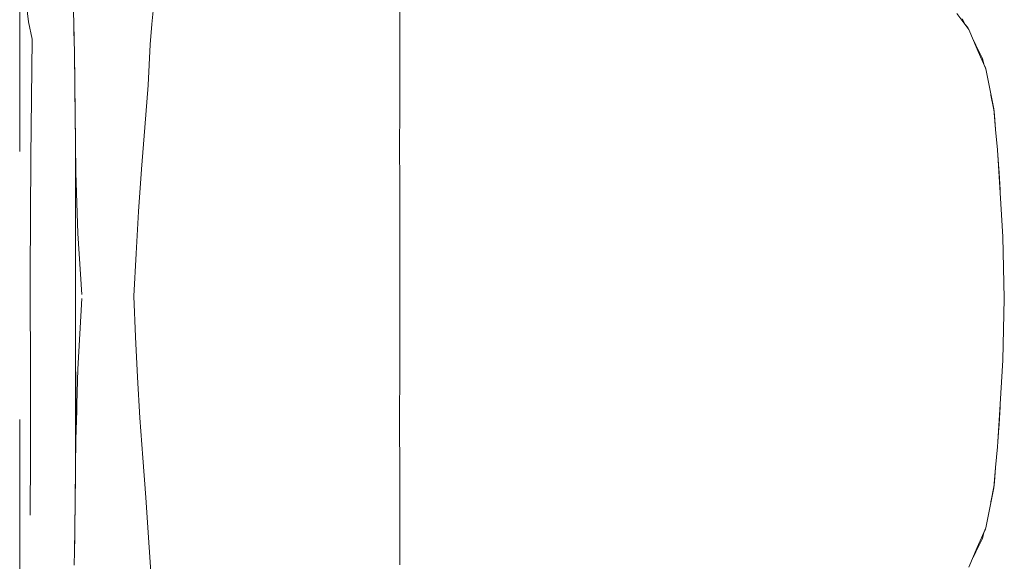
# Model space of a CAD drawing. Header units: millimetres. Extents: x -261 to 187, y -214 to 106.
# Tile 757 of 1056: x -204.843 to -204.071, y 9.915 to 10.34. Entities that reach past the tile are written whole.
import ezdxf

# ---------------------------------------------------------------- set-up
doc = ezdxf.new("R2010")
doc.units = ezdxf.units.MM
doc.header["$LTSCALE"] = 0.005
doc.header["$MEASUREMENT"] = 0
doc.layers.add('IFC-Elemento de mobília-Contorno', color=9, linetype='Continuous', lineweight=5)

msp = doc.modelspace()

# ---------------------------------------------------------------- linework, layer by layer
at = {"layer": 'IFC-Elemento de mobília-Contorno', "lineweight": 5}
for p, q in [((-204.84283, 10.23643), (-204.84272, 10.38986)), ((-204.54495, 10.37241), (-204.54495, 10.33957)), ((-204.83754, 10.35121), (-204.83586, 10.33813)), ((-204.73918, 10.33625), (-204.73779, 10.35199)), ((-204.80061, 10.34642), (-204.80036, 10.33622)), ((-204.10827, 10.34469), (-204.10353, 10.33836)), ((-204.83586, 10.33813), (-204.83307, 10.32448)), ((-204.80036, 10.33622), (-204.79999, 10.31309)), ((-204.80034, 10.33496), (-204.80033, 10.33437)), ((-204.74056, 10.3205), (-204.73918, 10.33625)), ((-204.54495, 10.30343), (-204.54495, 10.33957)), ((-204.10393, 10.34062), (-204.10129, 10.33544)), ((-204.10353, 10.33836), (-204.09879, 10.33202)), ((-204.10144, 10.33574), (-204.09939, 10.33318)), ((-204.10129, 10.33544), (-204.10117, 10.3352)), ((-204.80033, 10.33437), (-204.80009, 10.31947)), ((-204.09939, 10.33318), (-204.09901, 10.33232)), ((-204.09879, 10.33202), (-204.09218, 10.31664)), ((-204.83422, 10.23197), (-204.83307, 10.32448)), ((-204.74131, 10.30447), (-204.74056, 10.3205)), ((-204.09564, 10.32469), (-204.09338, 10.31989)), ((-204.09548, 10.32433), (-204.0934, 10.31992)), ((-204.09548, 10.32433), (-204.09218, 10.31664)), ((-204.0934, 10.31991), (-204.09074, 10.3147)), ((-204.09338, 10.31989), (-204.09074, 10.3147)), ((-204.79999, 10.31309), (-204.79971, 10.29224)), ((-204.79998, 10.31219), (-204.79997, 10.31188)), ((-204.79997, 10.31188), (-204.79968, 10.28988)), ((-204.09218, 10.31664), (-204.08556, 10.30125)), ((-204.09218, 10.31664), (-204.08887, 10.30894)), ((-204.09074, 10.3147), (-204.08811, 10.30952)), ((-204.74206, 10.28843), (-204.74131, 10.30447)), ((-204.08811, 10.30952), (-204.08714, 10.30493)), ((-204.08728, 10.30561), (-204.08586, 10.30236)), ((-204.54495, 10.26762), (-204.54495, 10.30343)), ((-204.08586, 10.30236), (-204.0857, 10.30158)), ((-204.08586, 10.30236), (-204.0857, 10.30158)), ((-204.08556, 10.30125), (-204.084, 10.2934)), ((-204.79968, 10.28988), (-204.79937, 10.26674)), ((-204.084, 10.2934), (-204.08245, 10.28556)), ((-204.79956, 10.2809), (-204.79941, 10.26955)), ((-204.74462, 10.25543), (-204.74206, 10.28843)), ((-204.08245, 10.28556), (-204.08089, 10.27771)), ((-204.08152, 10.28088), (-204.08103, 10.27844)), ((-204.0815, 10.28079), (-204.07942, 10.27046)), ((-204.0815, 10.28076), (-204.07942, 10.27046)), ((-204.08103, 10.27844), (-204.07942, 10.27046)), ((-204.08089, 10.27771), (-204.07934, 10.26987)), ((-204.79941, 10.26955), (-204.79932, 10.2624)), ((-204.79937, 10.26674), (-204.79907, 10.24311)), ((-204.54498, 10.24098), (-204.54495, 10.26762)), ((-204.07942, 10.27046), (-204.07935, 10.26994)), ((-204.07934, 10.26987), (-204.07781, 10.2538)), ((-204.07934, 10.26987), (-204.07874, 10.26501)), ((-204.79932, 10.2624), (-204.79909, 10.24518)), ((-204.07874, 10.26501), (-204.07781, 10.2538)), ((-204.74725, 10.22263), (-204.74462, 10.25543)), ((-204.07781, 10.2538), (-204.07629, 10.23774)), ((-204.79909, 9.98406), (-204.79909, 10.24518)), ((-204.79907, 10.24311), (-204.79878, 10.21996)), ((-204.54498, 10.24098), (-204.54495, 10.21113)), ((-204.07629, 10.23774), (-204.07522, 10.22099)), ((-204.07627, 10.23744), (-204.07626, 10.23732)), ((-204.07626, 10.23732), (-204.07533, 10.22284)), ((-204.83452, 10.1396), (-204.83422, 10.23197)), ((-204.79878, 10.21996), (-204.79725, 10.1723)), ((-204.74963, 10.18935), (-204.74725, 10.22263)), ((-204.07536, 10.22325), (-204.07509, 10.21986)), ((-204.07522, 10.22099), (-204.07415, 10.20423)), ((-204.07509, 10.21986), (-204.07415, 10.20423)), ((-204.07509, 10.21986), (-204.07428, 10.20642)), ((-204.54495, 10.21113), (-204.54495, 10.17498)), ((-204.07428, 10.20642), (-204.07422, 10.20542)), ((-204.07415, 10.20423), (-204.07227, 10.16969)), ((-204.75157, 10.15648), (-204.74963, 10.18935)), ((-204.54496, 10.13957), (-204.54495, 10.17498)), ((-204.79725, 10.1723), (-204.79417, 10.1243)), ((-204.07227, 10.16969), (-204.071, 10.12134)), ((-204.75337, 10.123), (-204.75157, 10.15648)), ((-204.83452, 10.1396), (-204.83432, 10.05145)), ((-204.54496, 10.13957), (-204.54495, 10.10748)), ((-204.79565, 10.09353), (-204.79417, 10.12118)), ((-204.75337, 10.123), (-204.752, 10.09116)), ((-204.07227, 10.07299), (-204.071, 10.12134)), ((-204.54495, 10.07001), (-204.54495, 10.10748)), ((-204.79712, 10.06588), (-204.79565, 10.09353)), ((-204.752, 10.09116), (-204.75057, 10.05963)), ((-204.07415, 10.03846), (-204.07227, 10.07299)), ((-204.79795, 10.03837), (-204.79712, 10.06588)), ((-204.54499, 10.02094), (-204.54495, 10.07001)), ((-204.79878, 10.01086), (-204.79878, 10.06372)), ((-204.75057, 10.05963), (-204.74859, 10.02777)), ((-204.83432, 10.05145), (-204.8343, 9.99818)), ((-204.7981, 10.03357), (-204.79795, 10.03837)), ((-204.07522, 10.0217), (-204.07415, 10.03846)), ((-204.07509, 10.02283), (-204.07415, 10.03846)), ((-204.07509, 10.02283), (-204.07428, 10.03627)), ((-204.07428, 10.03627), (-204.07422, 10.03726)), ((-204.84281, 10.02648), (-204.84273, 9.85887)), ((-204.79878, 10.01086), (-204.7981, 10.03357)), ((-204.74859, 10.02777), (-204.7464, 9.99625)), ((-204.54499, 10.02094), (-204.54495, 9.98892)), ((-204.07629, 10.00494), (-204.07522, 10.0217)), ((-204.07626, 10.00537), (-204.07533, 10.01983)), ((-204.07537, 10.01942), (-204.07509, 10.02283)), ((-204.79903, 9.98939), (-204.79878, 10.01086)), ((-204.07781, 9.98888), (-204.07629, 10.00494)), ((-204.07627, 10.00525), (-204.07626, 10.00537)), ((-204.83472, 9.95139), (-204.8343, 9.99818)), ((-204.7464, 9.99625), (-204.74399, 9.96534)), ((-204.79909, 9.98418), (-204.79903, 9.98939)), ((-204.54496, 9.95445), (-204.54495, 9.98892)), ((-204.07934, 9.97282), (-204.07781, 9.98888)), ((-204.07874, 9.97768), (-204.07781, 9.98888)), ((-204.79929, 9.968), (-204.79909, 9.98406)), ((-204.7993, 9.96734), (-204.79918, 9.97713)), ((-204.08245, 9.95713), (-204.07934, 9.97282)), ((-204.08103, 9.96425), (-204.07942, 9.97222)), ((-204.07942, 9.97222), (-204.07935, 9.97275)), ((-204.07934, 9.97282), (-204.07874, 9.97768)), ((-204.79942, 9.95774), (-204.79929, 9.968)), ((-204.79939, 9.96032), (-204.7993, 9.96734)), ((-204.74399, 9.96534), (-204.74173, 9.93384)), ((-204.79957, 9.94594), (-204.79942, 9.95774)), ((-204.084, 9.94928), (-204.08245, 9.95713)), ((-204.08154, 9.96172), (-204.08103, 9.96425)), ((-204.08152, 9.96179), (-204.08103, 9.96425)), ((-204.08151, 9.96188), (-204.08103, 9.96425)), ((-204.79956, 9.94623), (-204.79944, 9.95618)), ((-204.54496, 9.95445), (-204.54495, 9.91254)), ((-204.08556, 9.94144), (-204.084, 9.94928)), ((-204.79973, 9.93413), (-204.79957, 9.94594)), ((-204.79964, 9.94101), (-204.79956, 9.94623)), ((-204.08887, 9.93374), (-204.08556, 9.94144)), ((-204.79991, 9.92322), (-204.79973, 9.93413)), ((-204.74173, 9.93384), (-204.7408, 9.91852)), ((-204.09218, 9.92605), (-204.08887, 9.93374)), ((-204.08811, 9.93317), (-204.08714, 9.93776)), ((-204.08728, 9.93708), (-204.08586, 9.94032)), ((-204.08586, 9.94032), (-204.0857, 9.94111)), ((-204.08586, 9.94032), (-204.0857, 9.94111)), ((-204.79986, 9.92535), (-204.79977, 9.93157)), ((-204.09879, 9.91066), (-204.09218, 9.92605)), ((-204.09548, 9.91836), (-204.09218, 9.92605)), ((-204.09339, 9.92278), (-204.08811, 9.93317)), ((-204.09338, 9.9228), (-204.08811, 9.93317)), ((-204.09338, 9.9228), (-204.09074, 9.92798)), ((-204.09074, 9.92798), (-204.08811, 9.93317)), ((-204.80009, 9.91231), (-204.79991, 9.92322)), ((-204.79996, 9.91997), (-204.79986, 9.92535)), ((-204.7408, 9.91852), (-204.73986, 9.9032)), ((-204.09564, 9.91799), (-204.09339, 9.92278)), ((-204.09547, 9.91838), (-204.09339, 9.92278))]:
    msp.add_line(p, q, dxfattribs=at)

doc.saveas('drawing.dxf')
